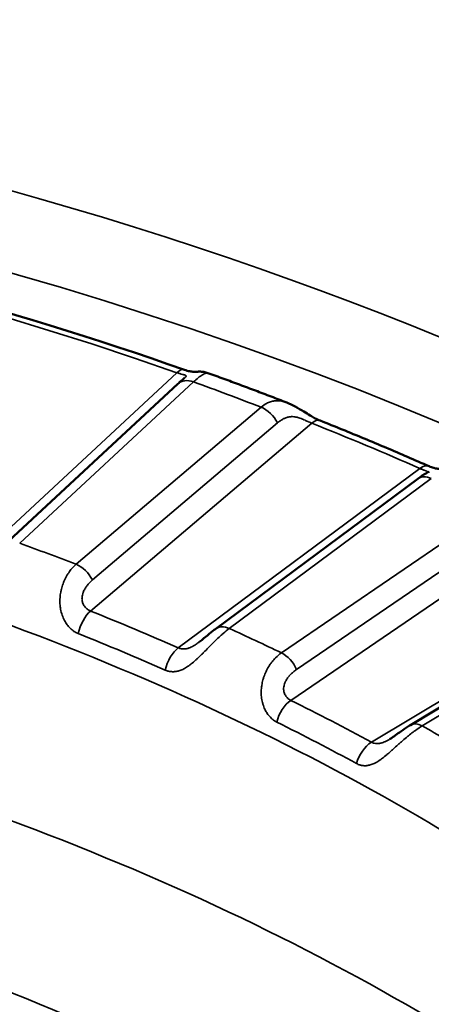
# Model space of a CAD drawing. Header units: millimetres. Extents: x 50 to 3176, y 50 to 2109.
# Tile 811 of 817: x 1941.42 to 1945.03, y 1797.88 to 1806.53. Entities that reach past the tile are written whole.
import ezdxf

# ---------------------------------------------------------------- set-up
doc = ezdxf.new("R2010")
doc.units = ezdxf.units.MM
doc.header["$LTSCALE"] = 10
doc.layers.add('Visible (ISO)', color=7, linetype='Continuous', lineweight=50)
doc.layers.add('Visible Narrow (ISO)', color=7, linetype='Continuous', lineweight=35)

msp = doc.modelspace()

# ---------------------------------------------------------------- linework, layer by layer
at = {"layer": 'Visible (ISO)'}
for p, q in [((1943.0698, 1803.4267), (1943.0698, 1803.4267)), ((1941.2836, 1801.9144), (1942.8075, 1803.332)), ((1943.7628, 1803.1669), (1943.7627, 1803.1669)), ((1944.9113, 1802.4971), (1943.139, 1801.1792)), ((1946.8493, 1801.5377), (1944.8482, 1800.334))]:
    msp.add_line(p, q, dxfattribs=at)
for points, knots in [([(1942.8647, 1803.455), (1941.3175, 1803.9994), (1939.6678, 1804.4453), (1936.2413, 1805.1194), (1934.4646, 1805.3476), (1930.868, 1805.5758), (1929.0482, 1805.5758), (1925.4517, 1805.3476), (1923.6749, 1805.1194), (1920.2484, 1804.4453), (1918.5988, 1803.9994), (1917.0515, 1803.455)], [1.80885, 1.80885, 1.80885, 1.80885, 2.027788, 2.027788, 2.246726, 2.246726, 2.465663, 2.465663, 2.684601, 2.684601, 2.903539, 2.903539, 2.903539, 2.903539]), ([(1942.8647, 1803.455), (1942.8824, 1803.4488), (1942.8987, 1803.4445), (1942.9258, 1803.4392), (1942.9371, 1803.438), (1942.956, 1803.437), (1942.9627, 1803.4373), (1942.9722, 1803.4378), (1942.9747, 1803.438), (1942.9804, 1803.4384), (1942.9833, 1803.4386), (1942.9898, 1803.4388), (1942.9932, 1803.4389), (1943.0021, 1803.439), (1943.008, 1803.4389), (1943.0209, 1803.438), (1943.028, 1803.4371), (1943.0467, 1803.4339), (1943.0585, 1803.4308), (1943.0698, 1803.4267)], [0, 0, 0, 0, 0.00687403, 0.00687403, 0.01363543, 0.01363543, 0.02164337, 0.02164337, 0.02429557, 0.02429557, 0.02627824, 0.02627824, 0.02782802, 0.02782802, 0.02991045, 0.02991045, 0.03217141, 0.03217141, 0.03584379, 0.03584379, 0.03584379, 0.03584379]), ([(1943.7627, 1803.1669), (1943.717, 1803.1847), (1943.6712, 1803.2024), (1943.5794, 1803.2376), (1943.5334, 1803.2551), (1943.4412, 1803.2899), (1943.395, 1803.3072), (1943.3024, 1803.3417), (1943.2561, 1803.3588), (1943.1631, 1803.3929), (1943.1165, 1803.4099), (1943.0698, 1803.4267)], [1.7635335, 1.7635335, 1.7635335, 1.7635335, 1.77019918, 1.77019918, 1.77686486, 1.77686486, 1.78353053, 1.78353053, 1.79019621, 1.79019621, 1.79686189, 1.79686189, 1.79686189, 1.79686189]), ([(1942.8075, 1803.332), (1942.8173, 1803.3411), (1942.8266, 1803.3495), (1942.8436, 1803.3643), (1942.8517, 1803.3711), (1942.8616, 1803.3792), (1942.8647, 1803.3817), (1942.8675, 1803.384), (1942.8682, 1803.3846), (1942.8682, 1803.3846)], [0, 0, 0, 0, 0.00516047, 0.00516047, 0.01018085, 0.01018085, 0.0130116, 0.0130116, 0.01453086, 0.01453086, 0.01453086, 0.01453086]), ([(1943.7628, 1803.1669), (1943.788, 1803.1571), (1943.8127, 1803.1451), (1943.8619, 1803.1181), (1943.8867, 1803.1029), (1943.9306, 1803.0757), (1943.95, 1803.0637), (1943.9818, 1803.045), (1943.9945, 1803.0378), (1944.0242, 1803.0222), (1944.0412, 1803.0142), (1944.0564, 1803.0082)], [0, 0, 0, 0, 0.00865866, 0.00865866, 0.01747366, 0.01747366, 0.02421435, 0.02421435, 0.02869259, 0.02869259, 0.03496311, 0.03496311, 0.03496311, 0.03496311]), ([(1945.0109, 1802.6078), (1944.9483, 1802.6354), (1944.8856, 1802.6627), (1944.7596, 1802.7172), (1944.6964, 1802.7442), (1944.5696, 1802.798), (1944.506, 1802.8247), (1944.3783, 1802.8777), (1944.3142, 1802.904), (1944.1856, 1802.9564), (1944.1211, 1802.9824), (1944.0564, 1803.0082)], [1.70412992, 1.70412992, 1.70412992, 1.70412992, 1.71362833, 1.71362833, 1.72312675, 1.72312675, 1.73262517, 1.73262517, 1.74212358, 1.74212358, 1.751622, 1.751622, 1.751622, 1.751622]), ([(1944.9113, 1802.4971), (1944.939, 1802.5178), (1944.966, 1802.5352), (1944.9927, 1802.5503), (1944.9973, 1802.5528), (1945.0062, 1802.5575), (1945.0106, 1802.5597), (1945.0122, 1802.5605), (1945.0123, 1802.5606), (1945.0123, 1802.5606)], [0, 0, 0, 0, 0.01251186, 0.01251186, 0.01534493, 0.01534493, 0.01870903, 0.01870903, 0.01928826, 0.01928826, 0.01928826, 0.01928826]), ([(1945.0109, 1802.6078), (1945.0264, 1802.6009), (1945.0404, 1802.596), (1945.0631, 1802.5896), (1945.072, 1802.5879), (1945.0862, 1802.586), (1945.09, 1802.5859), (1945.094, 1802.5859), (1945.0949, 1802.586), (1945.0972, 1802.586), (1945.0985, 1802.586), (1945.1022, 1802.5861), (1945.1047, 1802.5861), (1945.1114, 1802.586), (1945.1153, 1802.5859), (1945.1234, 1802.5854), (1945.1276, 1802.585), (1945.1384, 1802.5837), (1945.1453, 1802.5825), (1945.1652, 1802.578), (1945.1781, 1802.5737), (1945.1905, 1802.5681)], [0, 0, 0, 0, 0.00671266, 0.00671266, 0.01339509, 0.01339509, 0.02138713, 0.02138713, 0.02360734, 0.02360734, 0.02527621, 0.02527621, 0.0268969, 0.0268969, 0.02837794, 0.02837794, 0.02971501, 0.02971501, 0.03185716, 0.03185716, 0.03593139, 0.03593139, 0.03593139, 0.03593139]), ([(1942.9922, 1801.0609), (1943.0036, 1801.0694), (1943.015, 1801.0786), (1943.0397, 1801.0988), (1943.053, 1801.11), (1943.0868, 1801.1382), (1943.107, 1801.1547), (1943.1306, 1801.1729), (1943.1348, 1801.1761), (1943.139, 1801.1792)], [0.00001364, 0.00001364, 0.00001364, 0.00001364, 0.00432647, 0.00432647, 0.00965179, 0.00965179, 0.01825192, 0.01825192, 0.0201383, 0.0201383, 0.0201383, 0.0201383]), ([(1944.6635, 1800.2083), (1944.6712, 1800.2129), (1944.6793, 1800.2181), (1944.6973, 1800.2302), (1944.7072, 1800.2373), (1944.7325, 1800.2553), (1944.7478, 1800.2664), (1944.7857, 1800.2935), (1944.8084, 1800.3091), (1944.8363, 1800.3268), (1944.8423, 1800.3304), (1944.8482, 1800.334)], [0.00014266, 0.00014266, 0.00014266, 0.00014266, 0.003096, 0.003096, 0.00672055, 0.00672055, 0.01241009, 0.01241009, 0.02113659, 0.02113659, 0.02349997, 0.02349997, 0.02349997, 0.02349997])]:
    msp.add_open_spline(points, degree=3, knots=knots, dxfattribs=at)
at = {"layer": 'Visible Narrow (ISO)'}
for p, q in [((1942.7983, 1803.4296), (1941.0381, 1801.7921)), ((1941.4198, 1801.9312), (1942.9437, 1803.3489)), ((1943.5371, 1803.1264), (1941.9137, 1801.746)), ((1942.0412, 1801.3351), (1943.9823, 1802.9857)), ((1942.057, 1801.6082), (1943.6804, 1802.9886)), ((1944.9302, 1802.5881), (1942.811, 1801.0122)), ((1943.2584, 1801.182), (1945.0306, 1802.4999)), ((1945.5804, 1802.2428), (1943.7161, 1800.968)), ((1943.798, 1800.5507), (1946.0274, 1802.0751)), ((1943.8484, 1800.8218), (1945.7128, 1802.0967)), ((1946.8981, 1801.6225), (1944.5052, 1800.1831)), ((1944.9512, 1800.3259), (1946.9524, 1801.5296))]:
    msp.add_line(p, q, dxfattribs=at)
msp.add_ellipse((1929.9581, 1791.4292), major_axis=(-26.1573, 0), ratio=0.57735, dxfattribs=at)
for centre, major_axis, ratio, start_param, end_param in [((1929.9581, 1791.0316), (25.6575, 0), 0.57735, 6.264668, 9.443295), ((1929.9581, 1791.2659), (24.6727, 0), 0.57735, 1.023452, 2.118141), ((1942.7983, 1803.2663), (0.0664, 0.1887), 0.424923, 0, 0.691631), ((1942.9437, 1803.1856), (-0.1362, 0.1464), 0.693749, 5.353184, 6.283203), ((1929.9581, 1791.4292), (24.3898, 0), 0.57735, 0.980333, 1.009342), ((1943.5371, 1802.9631), (-0.1296, 0.1524), 0.675508, 4.336506, 5.383703), ((1943.9823, 1802.8224), (0.0741, 0.1858), 0.464105, 0, 0.709954), ((1929.9581, 1791.2659), (24.6727, 0), 0.57735, 0.918732, 0.966224), ((1944.9302, 1802.4248), (0.0807, 0.183), 0.495474, 6.283176, 7.010243), ((1945.0306, 1802.3366), (-0.1193, 0.1605), 0.64494, 5.426823, 6.283185), ((1929.9581, 1791.4292), (-21.5, 0), 0.57735, 4.122733, 4.150128), ((1941.9137, 1801.5827), (0.1296, -0.1524), 0.675509, 1.194913, 2.242111), ((1942.0412, 1801.1718), (-0.0743, -0.1857), 0.464992, 3.851998, 5.082957), ((1929.9581, 1791.2659), (-21.2172, 0), 0.57735, 4.061645, 4.106496), ((1929.9581, 1791.0209), (-21, 0), 0.57735, 3.707812, 4.14617), ((1943.2584, 1801.0187), (-0.1193, 0.1605), 0.64494, 5.426823, 6.283185), ((1929.9581, 1791.4292), (-21.5, 0), 0.57735, 4.018013, 4.045408), ((1929.9581, 1791.157), (-21.0286, 0), 0.57735, 4.061645, 4.106496), ((1942.811, 1800.8489), (0.0805, 0.1831), 0.494617, 0.726556, 1.957516), ((1943.7161, 1800.8047), (0.1129, -0.1651), 0.623867, 1.263192, 2.310389), ((1943.798, 1800.3874), (-0.089, -0.1791), 0.532599, 3.892293, 5.123252), ((1929.9581, 1791.2659), (-21.2172, 0), 0.57735, 3.956925, 4.001776), ((1929.9581, 1791.157), (-21.0286, 0), 0.57735, 3.956925, 4.001776), ((1944.9512, 1800.1626), (-0.1031, 0.1714), 0.589068, 5.487321, 6.283185), ((1929.9581, 1791.4292), (21.5, 0), 0.57735, 0.7717, 0.799096), ((1944.5052, 1800.0198), (0.0955, 0.1757), 0.559812, 0.770873, 2.001832), ((1929.9581, 1789.3063), (21, 0), 0.57735, 0.556246, 1.014624), ((1929.9581, 1788.4898), (20, 0), 0.57735, 0.556175, 1.014624)]:
    msp.add_ellipse(centre, major_axis=major_axis, ratio=ratio, start_param=start_param, end_param=end_param, dxfattribs=at)
for points, knots in [([(1942.8665, 1803.3832), (1942.8678, 1803.3844), (1942.869, 1803.3856), (1942.8712, 1803.3878), (1942.8721, 1803.3888), (1942.8758, 1803.393), (1942.8779, 1803.3958), (1942.8795, 1803.4007), (1942.8793, 1803.4027), (1942.8775, 1803.4046), (1942.8774, 1803.4047), (1942.8758, 1803.4061), (1942.8735, 1803.4072), (1942.8677, 1803.4092), (1942.8642, 1803.4101), (1942.8567, 1803.4121), (1942.8527, 1803.4132), (1942.8416, 1803.4162), (1942.834, 1803.4184), (1942.8173, 1803.4235), (1942.8082, 1803.4264), (1942.7983, 1803.4296)], [0.3358462, 0.3358462, 0.3358462, 0.3358462, 0.3699668, 0.3699668, 0.4, 0.4, 0.5, 0.5, 0.5912261, 0.5912261, 0.6, 0.6, 0.670507, 0.670507, 0.7386831, 0.7386831, 0.8, 0.8, 0.9, 0.9, 1, 1, 1, 1]), ([(1942.9437, 1803.3489), (1942.9585, 1803.3626), (1942.9868, 1803.3866), (1943.0236, 1803.4119), (1943.0521, 1803.4255), (1943.0653, 1803.4278), (1943.0692, 1803.427), (1943.0698, 1803.4267)], [0, 0, 0, 0, 0.0909091, 0.1818182, 0.2727273, 0.3636364, 0.3843848, 0.3843848, 0.3843848, 0.3843848]), ([(1943.7627, 1803.1669), (1943.757, 1803.1692), (1943.7513, 1803.1712), (1943.7337, 1803.1767), (1943.722, 1803.1795), (1943.7039, 1803.1823), (1943.6975, 1803.183), (1943.6784, 1803.1841), (1943.6658, 1803.1837), (1943.6481, 1803.1812), (1943.6428, 1803.1803), (1943.6259, 1803.1765), (1943.6145, 1803.1728), (1943.5973, 1803.1656), (1943.5915, 1803.1628), (1943.569, 1803.151), (1943.5527, 1803.1398), (1943.5371, 1803.1264)], [0.6077811, 0.6077811, 0.6077811, 0.6077811, 0.6363636, 0.6363636, 0.6951463, 0.6951463, 0.7272727, 0.7272727, 0.7910581, 0.7910581, 0.8181818, 0.8181818, 0.8780567, 0.8780567, 0.9090909, 0.9090909, 1, 1, 1, 1]), ([(1943.6804, 1802.9886), (1943.6892, 1802.9957), (1943.6979, 1803.0021), (1943.7148, 1803.0135), (1943.723, 1803.0184), (1943.7347, 1803.0248), (1943.7384, 1803.0267), (1943.7461, 1803.0303), (1943.75, 1803.0319), (1943.7592, 1803.0355), (1943.7645, 1803.0372), (1943.7716, 1803.039), (1943.7734, 1803.0394), (1943.78, 1803.0409), (1943.785, 1803.0417), (1943.7917, 1803.0425), (1943.7934, 1803.0426), (1943.7958, 1803.0428), (1943.7965, 1803.0429), (1943.8028, 1803.0433), (1943.8085, 1803.0434), (1943.8205, 1803.0431), (1943.8268, 1803.0426), (1943.8336, 1803.0417), (1943.8339, 1803.0417), (1943.8403, 1803.0408), (1943.8464, 1803.0397), (1943.8535, 1803.038), (1943.8545, 1803.0377), (1943.8571, 1803.0371), (1943.8588, 1803.0367), (1943.8665, 1803.0345), (1943.8726, 1803.0325), (1943.8863, 1803.0275), (1943.894, 1803.0243), (1943.902, 1803.0208), (1943.9025, 1803.0206), (1943.9096, 1803.0175), (1943.9163, 1803.0145), (1943.9245, 1803.0108), (1943.9262, 1803.01), (1943.9347, 1803.0063), (1943.9414, 1803.0033), (1943.9501, 1802.9995), (1943.9521, 1802.9986), (1943.9609, 1802.9948), (1943.9676, 1802.9919), (1943.9769, 1802.988), (1943.9796, 1802.9868), (1943.9823, 1802.9857)], [0, 0, 0, 0, 0.080801, 0.080801, 0.161263, 0.161263, 0.2, 0.2, 0.242333, 0.242333, 0.301436, 0.301436, 0.320986, 0.320986, 0.374987, 0.374987, 0.392253, 0.392253, 0.4, 0.4, 0.456502, 0.456502, 0.515951, 0.515951, 0.519229, 0.519229, 0.575327, 0.575327, 0.584971, 0.584971, 0.6, 0.6, 0.657149, 0.657149, 0.73075, 0.73075, 0.735254, 0.735254, 0.8, 0.8, 0.81622, 0.81622, 0.883134, 0.883134, 0.903163, 0.903163, 0.971337, 0.971337, 1, 1, 1, 1]), ([(1944.9961, 1802.5521), (1944.9968, 1802.5528), (1944.9973, 1802.5535), (1944.998, 1802.5546), (1944.9982, 1802.5551), (1944.9989, 1802.5567), (1944.9989, 1802.5579), (1944.9982, 1802.5593), (1944.998, 1802.5596), (1944.9966, 1802.5612), (1944.9948, 1802.5623), (1944.9901, 1802.5645), (1944.9874, 1802.5655), (1944.9817, 1802.5677), (1944.9788, 1802.5687), (1944.9755, 1802.57), (1944.9752, 1802.5701), (1944.9719, 1802.5714), (1944.9685, 1802.5727), (1944.9616, 1802.5754), (1944.9581, 1802.5768), (1944.9507, 1802.5797), (1944.9469, 1802.5813), (1944.9389, 1802.5846), (1944.9346, 1802.5863), (1944.9302, 1802.5881)], [0.4949439, 0.4949439, 0.4949439, 0.4949439, 0.5237071, 0.5237071, 0.5438326, 0.5438326, 0.6, 0.6, 0.6193872, 0.6193872, 0.6874645, 0.6874645, 0.7484728, 0.7484728, 0.8, 0.8, 0.8039097, 0.8039097, 0.855517, 0.855517, 0.9045181, 0.9045181, 0.952104, 0.952104, 0.9999999, 0.9999999, 0.9999999, 0.9999999]), ([(1941.9137, 1801.746), (1941.8982, 1801.7327), (1941.8833, 1801.7173), (1941.8601, 1801.6883), (1941.8512, 1801.6759), (1941.8386, 1801.6559), (1941.8344, 1801.649), (1941.8221, 1801.6269), (1941.8145, 1801.6112), (1941.8049, 1801.5881), (1941.8022, 1801.5812), (1941.7943, 1801.5593), (1941.7895, 1801.5438), (1941.7834, 1801.5189), (1941.7813, 1801.5097), (1941.7768, 1801.485), (1941.7748, 1801.4694), (1941.7728, 1801.444), (1941.7724, 1801.4341), (1941.7723, 1801.407), (1941.7733, 1801.3899), (1941.7762, 1801.3659), (1941.7773, 1801.3586), (1941.7819, 1801.3333), (1941.7864, 1801.316), (1941.7936, 1801.2951), (1941.7953, 1801.2905), (1941.803, 1801.2708), (1941.8098, 1801.2567), (1941.8198, 1801.2393), (1941.8223, 1801.2351), (1941.8324, 1801.2195), (1941.8402, 1801.209), (1941.8519, 1801.1955), (1941.8554, 1801.1917), (1941.8677, 1801.179), (1941.8768, 1801.171), (1941.8892, 1801.1616), (1941.8925, 1801.1592), (1941.9061, 1801.1501), (1941.9164, 1801.1443), (1941.9291, 1801.1386), (1941.9315, 1801.1377), (1941.9338, 1801.1367)], [0, 0, 0, 0, 0.0909091, 0.0909091, 0.1509618, 0.1509618, 0.1818182, 0.1818182, 0.246234, 0.246234, 0.2727273, 0.2727273, 0.330169, 0.330169, 0.3636364, 0.3636364, 0.4190151, 0.4190151, 0.4545455, 0.4545455, 0.517221, 0.517221, 0.5454545, 0.5454545, 0.6159758, 0.6159758, 0.6363636, 0.6363636, 0.7045179, 0.7045179, 0.7272727, 0.7272727, 0.7913147, 0.7913147, 0.8181818, 0.8181818, 0.885258, 0.885258, 0.9090909, 0.9090909, 0.9833211, 0.9833211, 1, 1, 1, 1]), ([(1942.057, 1801.6082), (1942.0476, 1801.5997), (1942.0388, 1801.5911), (1942.0292, 1801.5808), (1942.0276, 1801.5791), (1942.018, 1801.5684), (1942.0107, 1801.5595), (1942.0033, 1801.5493), (1942.0022, 1801.5478), (1941.9972, 1801.5406), (1941.9936, 1801.5348), (1941.9878, 1801.5246), (1941.9855, 1801.52), (1941.9808, 1801.5101), (1941.9785, 1801.5046), (1941.9757, 1801.4969), (1941.975, 1801.4947), (1941.9736, 1801.4903), (1941.973, 1801.4881), (1941.9704, 1801.4789), (1941.9688, 1801.4718), (1941.9675, 1801.4628), (1941.9672, 1801.4609), (1941.9662, 1801.4524), (1941.966, 1801.4457), (1941.9662, 1801.438), (1941.9663, 1801.4369), (1941.9666, 1801.4326), (1941.9669, 1801.4294), (1941.9679, 1801.4228), (1941.9685, 1801.4193), (1941.9709, 1801.4101), (1941.9728, 1801.4044), (1941.9775, 1801.3937), (1941.9802, 1801.3887), (1941.9863, 1801.379), (1941.9896, 1801.3745), (1941.9933, 1801.3701), (1941.9933, 1801.37), (1941.9973, 1801.3653), (1942.0014, 1801.3609), (1942.0108, 1801.3525), (1942.016, 1801.3485), (1942.0274, 1801.3413), (1942.0336, 1801.3381), (1942.0405, 1801.3353), (1942.0409, 1801.3352), (1942.0412, 1801.3351)], [0, 0, 0, 0, 0.089342, 0.089342, 0.107191, 0.107191, 0.2, 0.2, 0.21557, 0.21557, 0.276567, 0.276567, 0.32404, 0.32404, 0.378952, 0.378952, 0.4, 0.4, 0.420678, 0.420678, 0.485028, 0.485028, 0.501457, 0.501457, 0.560885, 0.560885, 0.570901, 0.570901, 0.6, 0.6, 0.632547, 0.632547, 0.689334, 0.689334, 0.744364, 0.744364, 0.8, 0.8, 0.800663, 0.800663, 0.861041, 0.861041, 0.927282, 0.927282, 0.996344, 0.996344, 1, 1, 1, 1]), ([(1942.6968, 1800.8167), (1942.707, 1800.8122), (1942.7175, 1800.8087), (1942.7308, 1800.8057), (1942.7333, 1800.8052), (1942.7458, 1800.8029), (1942.7561, 1800.802), (1942.7705, 1800.8022), (1942.7743, 1800.8024), (1942.7884, 1800.8035), (1942.799, 1800.8052), (1942.8144, 1800.8092), (1942.8191, 1800.8106), (1942.8354, 1800.8161), (1942.8473, 1800.8212), (1942.864, 1800.8299), (1942.8684, 1800.8323), (1942.886, 1800.8426), (1942.8994, 1800.8516), (1942.917, 1800.8648), (1942.921, 1800.8679), (1942.9371, 1800.8806), (1942.9493, 1800.8911), (1942.9677, 1800.9076), (1942.9736, 1800.9131), (1942.991, 1800.9294), (1943.0024, 1800.9406), (1943.0213, 1800.9594), (1943.0286, 1800.9667), (1943.0482, 1800.9866), (1943.0605, 1800.9992), (1943.0795, 1801.0186), (1943.0862, 1801.0255), (1943.1064, 1801.046), (1943.1199, 1801.0595), (1943.1388, 1801.078), (1943.1443, 1801.0834), (1943.1623, 1801.1007), (1943.1748, 1801.1123), (1943.1932, 1801.1288), (1943.1994, 1801.1342), (1943.2236, 1801.1551), (1943.2413, 1801.1694), (1943.2584, 1801.182)], [0, 0, 0, 0, 0.0741392, 0.0741392, 0.0909091, 0.0909091, 0.1581575, 0.1581575, 0.1818182, 0.1818182, 0.245635, 0.245635, 0.2727273, 0.2727273, 0.3394334, 0.3394334, 0.3636364, 0.3636364, 0.4340394, 0.4340394, 0.4545455, 0.4545455, 0.5160527, 0.5160527, 0.5454545, 0.5454545, 0.6011716, 0.6011716, 0.6363636, 0.6363636, 0.695142, 0.695142, 0.7272727, 0.7272727, 0.7916538, 0.7916538, 0.8181818, 0.8181818, 0.8787809, 0.8787809, 0.9090909, 0.9090909, 1, 1, 1, 1]), ([(1942.811, 1801.0122), (1942.8198, 1801.0083), (1942.8288, 1801.0056), (1942.8379, 1801.0041), (1942.8463, 1801.0027), (1942.8548, 1801.0022), (1942.8633, 1801.0025), (1942.8644, 1801.0025), (1942.8655, 1801.0026), (1942.8666, 1801.0027), (1942.8685, 1801.0028), (1942.8705, 1801.0029), (1942.8724, 1801.0031), (1942.8775, 1801.0037), (1942.8825, 1801.0045), (1942.8875, 1801.0056), (1942.8917, 1801.0065), (1942.8959, 1801.0076), (1942.9002, 1801.0089), (1942.9039, 1801.0101), (1942.9077, 1801.0114), (1942.9115, 1801.0129), (1942.9174, 1801.0151), (1942.9233, 1801.0177), (1942.9293, 1801.0207), (1942.931, 1801.0216), (1942.9328, 1801.0225), (1942.9346, 1801.0235), (1942.9416, 1801.0272), (1942.9488, 1801.0314), (1942.956, 1801.0359), (1942.9577, 1801.037), (1942.9593, 1801.038), (1942.961, 1801.0391), (1942.9662, 1801.0425), (1942.9714, 1801.046), (1942.9765, 1801.0496), (1942.9813, 1801.0529), (1942.9859, 1801.0563), (1942.9904, 1801.0596), (1942.991, 1801.06), (1942.9915, 1801.0605), (1942.9921, 1801.0609)], [0, 0, 0, 0, 0.0883587, 0.0883587, 0.0883587, 0.1704336, 0.1704336, 0.1704336, 0.181041, 0.181041, 0.181041, 0.2, 0.2, 0.2, 0.2490463, 0.2490463, 0.2490463, 0.2900797, 0.2900797, 0.2900797, 0.3267895, 0.3267895, 0.3267895, 0.3832752, 0.3832752, 0.3832752, 0.4, 0.4, 0.4, 0.4658441, 0.4658441, 0.4658441, 0.4810539, 0.4810539, 0.4810539, 0.5292789, 0.5292789, 0.5292789, 0.5736305, 0.5736305, 0.5736305, 0.5790086, 0.5790086, 0.5790086, 0.5790086]), ([(1943.7161, 1800.968), (1943.6982, 1800.9557), (1943.681, 1800.9412), (1943.6537, 1800.9138), (1943.6433, 1800.902), (1943.6282, 1800.8828), (1943.6233, 1800.8762), (1943.6084, 1800.8549), (1943.5991, 1800.8397), (1943.5871, 1800.8172), (1943.5838, 1800.8106), (1943.5737, 1800.7892), (1943.5675, 1800.774), (1943.559, 1800.7496), (1943.5562, 1800.7405), (1943.5495, 1800.7161), (1943.5461, 1800.7007), (1943.5421, 1800.6755), (1943.5409, 1800.6657), (1943.5385, 1800.6386), (1943.5381, 1800.6215), (1943.5392, 1800.5974), (1943.5397, 1800.59), (1943.5423, 1800.5645), (1943.5455, 1800.547), (1943.551, 1800.5257), (1943.5523, 1800.521), (1943.5584, 1800.5009), (1943.5641, 1800.4864), (1943.5725, 1800.4685), (1943.5747, 1800.4641), (1943.5834, 1800.4479), (1943.5903, 1800.437), (1943.6006, 1800.4228), (1943.6037, 1800.4188), (1943.6147, 1800.4054), (1943.6229, 1800.3969), (1943.6342, 1800.3867), (1943.6372, 1800.3842), (1943.6495, 1800.3743), (1943.659, 1800.368), (1943.6707, 1800.3615), (1943.6729, 1800.3604), (1943.675, 1800.3593)], [0, 0, 0, 0, 0.0909091, 0.0909091, 0.1509618, 0.1509618, 0.1818182, 0.1818182, 0.246234, 0.246234, 0.2727273, 0.2727273, 0.330169, 0.330169, 0.3636364, 0.3636364, 0.4190151, 0.4190151, 0.4545455, 0.4545455, 0.517221, 0.517221, 0.5454545, 0.5454545, 0.6159758, 0.6159758, 0.6363636, 0.6363636, 0.7045179, 0.7045179, 0.7272727, 0.7272727, 0.7913147, 0.7913147, 0.8181818, 0.8181818, 0.885258, 0.885258, 0.9090909, 0.9090909, 0.9833211, 0.9833211, 1, 1, 1, 1]), ([(1943.8484, 1800.8218), (1943.8376, 1800.814), (1943.8274, 1800.806), (1943.8162, 1800.7963), (1943.8143, 1800.7946), (1943.8031, 1800.7846), (1943.7945, 1800.7762), (1943.7857, 1800.7664), (1943.7844, 1800.765), (1943.7784, 1800.7581), (1943.7741, 1800.7526), (1943.7669, 1800.7427), (1943.764, 1800.7384), (1943.7581, 1800.7287), (1943.7552, 1800.7235), (1943.7515, 1800.7159), (1943.7505, 1800.7137), (1943.7486, 1800.7095), (1943.7477, 1800.7073), (1943.7441, 1800.6983), (1943.7417, 1800.6913), (1943.7394, 1800.6824), (1943.7389, 1800.6806), (1943.737, 1800.6721), (1943.736, 1800.6655), (1943.7354, 1800.6578), (1943.7354, 1800.6567), (1943.7352, 1800.6524), (1943.7352, 1800.6492), (1943.7354, 1800.6425), (1943.7358, 1800.6391), (1943.7371, 1800.6297), (1943.7385, 1800.6239), (1943.742, 1800.613), (1943.7442, 1800.6078), (1943.7491, 1800.5978), (1943.752, 1800.593), (1943.7551, 1800.5885), (1943.7551, 1800.5884), (1943.7585, 1800.5835), (1943.7622, 1800.5789), (1943.7704, 1800.5699), (1943.7751, 1800.5656), (1943.7853, 1800.5577), (1943.791, 1800.5542), (1943.7974, 1800.551), (1943.7977, 1800.5509), (1943.798, 1800.5507)], [0, 0, 0, 0, 0.089342, 0.089342, 0.107191, 0.107191, 0.2, 0.2, 0.21557, 0.21557, 0.276567, 0.276567, 0.32404, 0.32404, 0.378952, 0.378952, 0.4, 0.4, 0.420678, 0.420678, 0.485028, 0.485028, 0.501457, 0.501457, 0.560885, 0.560885, 0.570901, 0.570901, 0.6, 0.6, 0.632547, 0.632547, 0.689334, 0.689334, 0.744364, 0.744364, 0.8, 0.8, 0.800663, 0.800663, 0.861041, 0.861041, 0.927282, 0.927282, 0.996344, 0.996344, 1, 1, 1, 1]), ([(1944.3759, 1799.995), (1944.3852, 1799.9899), (1944.3949, 1799.9858), (1944.4072, 1799.982), (1944.4094, 1799.9814), (1944.421, 1799.9784), (1944.4306, 1799.9769), (1944.4441, 1799.9762), (1944.4476, 1799.9761), (1944.4609, 1799.9764), (1944.4709, 1799.9776), (1944.4856, 1799.9807), (1944.49, 1799.9818), (1944.5056, 1799.9863), (1944.5171, 1799.9907), (1944.5332, 1799.9984), (1944.5376, 1800.0005), (1944.5548, 1800.0097), (1944.568, 1800.0179), (1944.5855, 1800.0301), (1944.5895, 1800.0329), (1944.6056, 1800.0447), (1944.618, 1800.0544), (1944.6367, 1800.0698), (1944.6428, 1800.075), (1944.6607, 1800.0902), (1944.6726, 1800.1007), (1944.6923, 1800.1183), (1944.7, 1800.1252), (1944.7207, 1800.1438), (1944.7337, 1800.1557), (1944.7541, 1800.1739), (1944.7613, 1800.1804), (1944.7831, 1800.1996), (1944.7977, 1800.2122), (1944.8184, 1800.2296), (1944.8244, 1800.2346), (1944.8442, 1800.2507), (1944.8579, 1800.2615), (1944.8784, 1800.2769), (1944.8852, 1800.2819), (1944.9121, 1800.3013), (1944.932, 1800.3144), (1944.9512, 1800.3259)], [0, 0, 0, 0, 0.0741392, 0.0741392, 0.0909091, 0.0909091, 0.1581575, 0.1581575, 0.1818182, 0.1818182, 0.245635, 0.245635, 0.2727273, 0.2727273, 0.3394334, 0.3394334, 0.3636364, 0.3636364, 0.4340394, 0.4340394, 0.4545455, 0.4545455, 0.5160527, 0.5160527, 0.5454545, 0.5454545, 0.6011716, 0.6011716, 0.6363636, 0.6363636, 0.695142, 0.695142, 0.7272727, 0.7272727, 0.7916538, 0.7916538, 0.8181818, 0.8181818, 0.8787809, 0.8787809, 0.9090909, 0.9090909, 1, 1, 1, 1]), ([(1944.5052, 1800.1831), (1944.5132, 1800.1787), (1944.5216, 1800.1755), (1944.5301, 1800.1735), (1944.538, 1800.1715), (1944.546, 1800.1705), (1944.5541, 1800.1704), (1944.5551, 1800.1703), (1944.5562, 1800.1703), (1944.5572, 1800.1703), (1944.5591, 1800.1703), (1944.5609, 1800.1704), (1944.5628, 1800.1705), (1944.5677, 1800.1707), (1944.5725, 1800.1712), (1944.5774, 1800.172), (1944.5815, 1800.1727), (1944.5856, 1800.1735), (1944.5897, 1800.1746), (1944.5934, 1800.1755), (1944.5972, 1800.1766), (1944.6009, 1800.1779), (1944.6067, 1800.1798), (1944.6127, 1800.182), (1944.6187, 1800.1847), (1944.6205, 1800.1854), (1944.6223, 1800.1862), (1944.6241, 1800.1871), (1944.6313, 1800.1904), (1944.6386, 1800.1941), (1944.6461, 1800.1982), (1944.6478, 1800.1991), (1944.6495, 1800.2001), (1944.6512, 1800.2011), (1944.6549, 1800.2032), (1944.6587, 1800.2054), (1944.6624, 1800.2076)], [0, 0, 0, 0, 0.0883587, 0.0883587, 0.0883587, 0.1704336, 0.1704336, 0.1704336, 0.181041, 0.181041, 0.181041, 0.2, 0.2, 0.2, 0.2490463, 0.2490463, 0.2490463, 0.2900797, 0.2900797, 0.2900797, 0.3267895, 0.3267895, 0.3267895, 0.3832752, 0.3832752, 0.3832752, 0.4, 0.4, 0.4, 0.4658441, 0.4658441, 0.4658441, 0.4810539, 0.4810539, 0.4810539, 0.514181, 0.514181, 0.514181, 0.514181])]:
    msp.add_open_spline(points, degree=3, knots=knots, dxfattribs=at)

doc.saveas('drawing.dxf')
